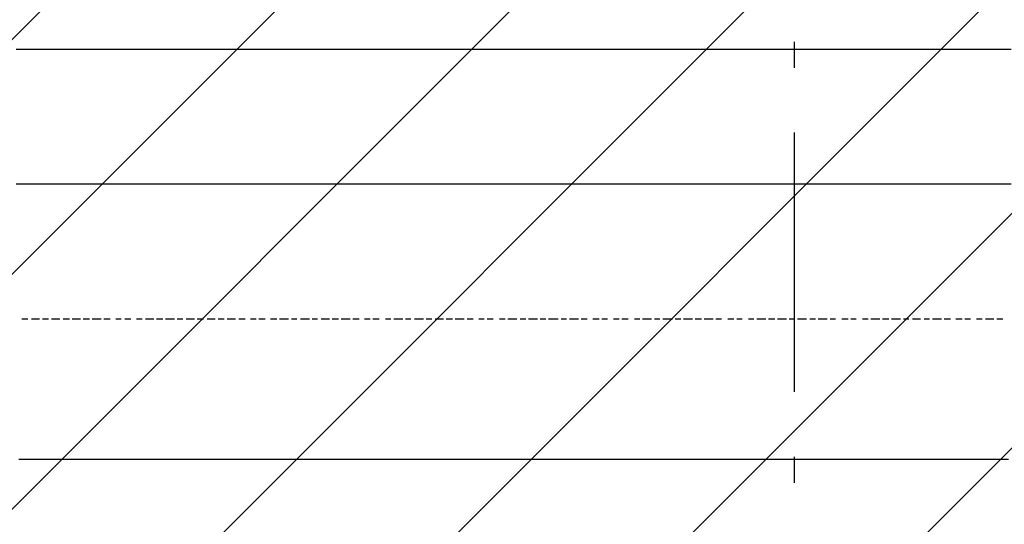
# Model space of a CAD drawing. Extents: x 997 to 109698, y 921 to 94021.
# Tile 343 of 656: x 10578 to 12002, y 49143 to 49873. Entities that reach past the tile are written whole.
import ezdxf

# ---------------------------------------------------------------- set-up
doc = ezdxf.new("R2010")
doc.units = 0
doc.header["$MEASUREMENT"] = 0
for name, color, linetype in [('12', 7, 'CONTINUOUS'), ('28', 7, 'CONTINUOUS'), ('40', 7, 'CONTINUOUS')]:
    doc.layers.add(name, color=color, linetype=linetype)

msp = doc.modelspace()

# ---------------------------------------------------------------- linework, layer by layer
at = {"layer": '12', "color": 5}
for p, q in [((10580.630503, 49829.563401), (10572.630503, 49829.563401)), ((10589.630503, 49829.563401), (10580.630503, 49829.563401)), ((10602.630503, 49829.563401), (10589.630503, 49829.563401)), ((10610.630503, 49829.563401), (10602.630503, 49829.563401)), ((10623.630503, 49829.563401), (10610.630503, 49829.563401)), ((10631.630503, 49829.563401), (10623.630503, 49829.563401)), ((10640.630503, 49829.563401), (10631.630503, 49829.563401)), ((10653.630503, 49829.563401), (10640.630503, 49829.563401)), ((10661.630503, 49829.563401), (10653.630503, 49829.563401)), ((10669.630503, 49829.563401), (10661.630503, 49829.563401)), ((10682.630503, 49829.563401), (10669.630503, 49829.563401)), ((10691.630503, 49829.563401), (10682.630503, 49829.563401)), ((10699.630503, 49829.563401), (10691.630503, 49829.563401)), ((10712.630503, 49829.563401), (10699.630503, 49829.563401)), ((10720.630503, 49829.563401), (10712.630503, 49829.563401)), ((10729.630503, 49829.563401), (10720.630503, 49829.563401)), ((10742.630503, 49829.563401), (10729.630503, 49829.563401)), ((10750.630503, 49829.563401), (10742.630503, 49829.563401)), ((10763.630503, 49829.563401), (10750.630503, 49829.563401)), ((10771.630503, 49829.563401), (10763.630503, 49829.563401)), ((10779.630503, 49829.563401), (10771.630503, 49829.563401)), ((10793.630503, 49829.563401), (10779.630503, 49829.563401)), ((10801.630503, 49829.563401), (10793.630503, 49829.563401)), ((10809.630503, 49829.563401), (10801.630503, 49829.563401)), ((10822.630503, 49829.563401), (10809.630503, 49829.563401)), ((10830.630503, 49829.563401), (10822.630503, 49829.563401)), ((10839.630503, 49829.563401), (10830.630503, 49829.563401)), ((10852.630503, 49829.563401), (10839.630503, 49829.563401)), ((10860.630503, 49829.563401), (10852.630503, 49829.563401)), ((10873.630503, 49829.563401), (10860.630503, 49829.563401)), ((10881.630503, 49829.563401), (10873.630503, 49829.563401)), ((10889.630503, 49829.563401), (10881.630503, 49829.563401)), ((10903.630503, 49829.563401), (10889.630503, 49829.563401)), ((10911.630503, 49829.563401), (10903.630503, 49829.563401)), ((10919.630503, 49829.563401), (10911.630503, 49829.563401)), ((10932.630503, 49829.563401), (10919.630503, 49829.563401)), ((10940.630503, 49829.563401), (10932.630503, 49829.563401)), ((10949.630503, 49829.563401), (10940.630503, 49829.563401)), ((10962.630503, 49829.563401), (10949.630503, 49829.563401)), ((10970.630503, 49829.563401), (10962.630503, 49829.563401)), ((10983.630503, 49829.563401), (10970.630503, 49829.563401)), ((10991.630503, 49829.563401), (10983.630503, 49829.563401)), ((11000.630503, 49829.563401), (10991.630503, 49829.563401)), ((11013.630503, 49829.563401), (11000.630503, 49829.563401)), ((11021.630503, 49829.563401), (11013.630503, 49829.563401)), ((11029.630503, 49829.563401), (11021.630503, 49829.563401)), ((11042.630503, 49829.563401), (11029.630503, 49829.563401)), ((11051.630503, 49829.563401), (11042.630503, 49829.563401)), ((11059.630503, 49829.563401), (11051.630503, 49829.563401)), ((11072.630503, 49829.563401), (11059.630503, 49829.563401)), ((11080.630503, 49829.563401), (11072.630503, 49829.563401)), ((11093.630503, 49829.563401), (11080.630503, 49829.563401)), ((11102.630503, 49829.563401), (11093.630503, 49829.563401)), ((11110.630503, 49829.563401), (11102.630503, 49829.563401)), ((11123.630503, 49829.563401), (11110.630503, 49829.563401)), ((11131.630503, 49829.563401), (11123.630503, 49829.563401)), ((11139.630503, 49829.563401), (11131.630503, 49829.563401)), ((11152.630503, 49829.563401), (11139.630503, 49829.563401)), ((11161.630503, 49829.563401), (11152.630503, 49829.563401)), ((11169.630503, 49829.563401), (11161.630503, 49829.563401)), ((11182.630503, 49829.563401), (11169.630503, 49829.563401)), ((11190.630503, 49829.563401), (11182.630503, 49829.563401)), ((11203.630503, 49829.563401), (11190.630503, 49829.563401)), ((11212.630503, 49829.563401), (11203.630503, 49829.563401)), ((11220.630503, 49829.563401), (11212.630503, 49829.563401)), ((11233.630503, 49829.563401), (11220.630503, 49829.563401)), ((11241.630503, 49829.563401), (11233.630503, 49829.563401)), ((11249.630503, 49829.563401), (11241.630503, 49829.563401)), ((11262.630503, 49829.563401), (11249.630503, 49829.563401)), ((11271.630503, 49829.563401), (11262.630503, 49829.563401)), ((11279.630503, 49829.563401), (11271.630503, 49829.563401)), ((11292.630503, 49829.563401), (11279.630503, 49829.563401)), ((11301.630503, 49829.563401), (11292.630503, 49829.563401)), ((11309.630503, 49829.563401), (11301.630503, 49829.563401)), ((11322.630503, 49829.563401), (11309.630503, 49829.563401)), ((11330.630503, 49829.563401), (11322.630503, 49829.563401)), ((11342.630503, 49829.563401), (11330.630503, 49829.563401)), ((11351.630503, 49829.563401), (11342.630503, 49829.563401)), ((11360.630503, 49829.563401), (11351.630503, 49829.563401)), ((11372.630503, 49829.563401), (11360.630503, 49829.563401)), ((11381.630503, 49829.563401), (11372.630503, 49829.563401)), ((11389.630503, 49829.563401), (11381.630503, 49829.563401)), ((11402.630503, 49829.563401), (11389.630503, 49829.563401)), ((11411.630503, 49829.563401), (11402.630503, 49829.563401)), ((11419.630503, 49829.563401), (11411.630503, 49829.563401)), ((11432.630503, 49829.563401), (11419.630503, 49829.563401)), ((11440.630503, 49829.563401), (11432.630503, 49829.563401)), ((11452.630503, 49829.563401), (11440.630503, 49829.563401)), ((11461.630503, 49829.563401), (11452.630503, 49829.563401)), ((11470.630503, 49829.563401), (11461.630503, 49829.563401)), ((11482.630503, 49829.563401), (11470.630503, 49829.563401)), ((11491.630503, 49829.563401), (11482.630503, 49829.563401)), ((11499.630503, 49829.563401), (11491.630503, 49829.563401)), ((11512.630503, 49829.563401), (11499.630503, 49829.563401)), ((11521.630503, 49829.563401), (11512.630503, 49829.563401)), ((11529.630503, 49829.563401), (11521.630503, 49829.563401)), ((11542.630503, 49829.563401), (11529.630503, 49829.563401)), ((11550.630503, 49829.563401), (11542.630503, 49829.563401)), ((11563.630503, 49829.563401), (11550.630503, 49829.563401)), ((11571.630503, 49829.563401), (11563.630503, 49829.563401)), ((11580.630503, 49829.563401), (11571.630503, 49829.563401)), ((11592.630503, 49829.563401), (11580.630503, 49829.563401)), ((11601.630503, 49829.563401), (11592.630503, 49829.563401)), ((11610.630503, 49829.563401), (11601.630503, 49829.563401)), ((11622.630503, 49829.563401), (11610.630503, 49829.563401)), ((11631.630503, 49829.563401), (11622.630503, 49829.563401)), ((11639.630503, 49829.563401), (11631.630503, 49829.563401)), ((11652.630503, 49829.563401), (11639.630503, 49829.563401)), ((11660.630503, 49829.563401), (11652.630503, 49829.563401)), ((11673.630503, 49829.563401), (11660.630503, 49829.563401)), ((11681.630503, 49829.563401), (11673.630503, 49829.563401)), ((11690.630503, 49829.563401), (11681.630503, 49829.563401)), ((11702.630503, 49829.563401), (11690.630503, 49829.563401)), ((11711.630503, 49829.563401), (11702.630503, 49829.563401)), ((11720.630503, 49829.563401), (11711.630503, 49829.563401)), ((11732.630503, 49829.563401), (11720.630503, 49829.563401)), ((11741.630503, 49829.563401), (11732.630503, 49829.563401)), ((11749.630503, 49829.563401), (11741.630503, 49829.563401)), ((11762.630503, 49829.563401), (11749.630503, 49829.563401)), ((11770.630503, 49829.563401), (11762.630503, 49829.563401)), ((11783.630503, 49829.563401), (11770.630503, 49829.563401)), ((11791.630503, 49829.563401), (11783.630503, 49829.563401)), ((11800.630503, 49829.563401), (11791.630503, 49829.563401)), ((11812.630503, 49829.563401), (11800.630503, 49829.563401)), ((11821.630503, 49829.563401), (11812.630503, 49829.563401)), ((11830.630503, 49829.563401), (11821.630503, 49829.563401)), ((11842.630503, 49829.563401), (11830.630503, 49829.563401)), ((11851.630503, 49829.563401), (11842.630503, 49829.563401)), ((11859.630503, 49829.563401), (11851.630503, 49829.563401)), ((11872.630503, 49829.563401), (11859.630503, 49829.563401)), ((11880.630503, 49829.563401), (11872.630503, 49829.563401)), ((11889.630503, 49829.563401), (11880.630503, 49829.563401)), ((11901.630503, 49829.563401), (11889.630503, 49829.563401)), ((11910.630503, 49829.563401), (11901.630503, 49829.563401)), ((11923.630503, 49829.563401), (11910.630503, 49829.563401)), ((11931.630503, 49829.563401), (11923.630503, 49829.563401)), ((11940.630503, 49829.563401), (11931.630503, 49829.563401)), ((11952.630503, 49829.563401), (11940.630503, 49829.563401)), ((11961.630503, 49829.563401), (11952.630503, 49829.563401)), ((11969.630503, 49829.563401), (11961.630503, 49829.563401)), ((11982.630503, 49829.563401), (11969.630503, 49829.563401)), ((11990.630503, 49829.563401), (11982.630503, 49829.563401)), ((11999.630503, 49829.563401), (11990.630503, 49829.563401)), ((12011.630503, 49829.563401), (11999.630503, 49829.563401)), ((10572.630503, 49635.563401), (10580.630503, 49635.563401)), ((10580.630503, 49635.563401), (10589.630503, 49635.563401)), ((10589.630503, 49635.563401), (10602.630503, 49635.563401)), ((10602.630503, 49635.563401), (10610.630503, 49635.563401)), ((10610.630503, 49635.563401), (10619.630503, 49635.563401)), ((10619.630503, 49635.563401), (10631.630503, 49635.563401)), ((10631.630503, 49635.563401), (10640.630503, 49635.563401)), ((10640.630503, 49635.563401), (10649.630503, 49635.563401)), ((10649.630503, 49635.563401), (10661.630503, 49635.563401)), ((10661.630503, 49635.563401), (10669.630503, 49635.563401)), ((10669.630503, 49635.563401), (10678.630503, 49635.563401)), ((10678.630503, 49635.563401), (10691.630503, 49635.563401)), ((10691.630503, 49635.563401), (10699.630503, 49635.563401)), ((10699.630503, 49635.563401), (10712.630503, 49635.563401)), ((10712.630503, 49635.563401), (10720.630503, 49635.563401)), ((10720.630503, 49635.563401), (10729.630503, 49635.563401)), ((10729.630503, 49635.563401), (10742.630503, 49635.563401)), ((10742.630503, 49635.563401), (10750.630503, 49635.563401)), ((10750.630503, 49635.563401), (10759.630503, 49635.563401)), ((10759.630503, 49635.563401), (10771.630503, 49635.563401)), ((10771.630503, 49635.563401), (10779.630503, 49635.563401)), ((10779.630503, 49635.563401), (10788.630503, 49635.563401)), ((10788.630503, 49635.563401), (10801.630503, 49635.563401)), ((10801.630503, 49635.563401), (10809.630503, 49635.563401)), ((10809.630503, 49635.563401), (10822.630503, 49635.563401)), ((10822.630503, 49635.563401), (10830.630503, 49635.563401)), ((10830.630503, 49635.563401), (10839.630503, 49635.563401)), ((10839.630503, 49635.563401), (10852.630503, 49635.563401)), ((10852.630503, 49635.563401), (10860.630503, 49635.563401)), ((10860.630503, 49635.563401), (10868.630503, 49635.563401)), ((10868.630503, 49635.563401), (10881.630503, 49635.563401)), ((10881.630503, 49635.563401), (10889.630503, 49635.563401)), ((10889.630503, 49635.563401), (10898.630503, 49635.563401)), ((10898.630503, 49635.563401), (10911.630503, 49635.563401)), ((10911.630503, 49635.563401), (10919.630503, 49635.563401)), ((10919.630503, 49635.563401), (10932.630503, 49635.563401)), ((10932.630503, 49635.563401), (10940.630503, 49635.563401)), ((10940.630503, 49635.563401), (10949.630503, 49635.563401)), ((10949.630503, 49635.563401), (10962.630503, 49635.563401)), ((10962.630503, 49635.563401), (10970.630503, 49635.563401)), ((10970.630503, 49635.563401), (10978.630503, 49635.563401)), ((10978.630503, 49635.563401), (10991.630503, 49635.563401)), ((10991.630503, 49635.563401), (11000.630503, 49635.563401)), ((11000.630503, 49635.563401), (11008.630503, 49635.563401)), ((11008.630503, 49635.563401), (11021.630503, 49635.563401)), ((11021.630503, 49635.563401), (11029.630503, 49635.563401)), ((11029.630503, 49635.563401), (11042.630503, 49635.563401)), ((11042.630503, 49635.563401), (11051.630503, 49635.563401)), ((11051.630503, 49635.563401), (11059.630503, 49635.563401)), ((11059.630503, 49635.563401), (11072.630503, 49635.563401)), ((11072.630503, 49635.563401), (11080.630503, 49635.563401)), ((11080.630503, 49635.563401), (11088.630503, 49635.563401)), ((11088.630503, 49635.563401), (11102.630503, 49635.563401)), ((11102.630503, 49635.563401), (11110.630503, 49635.563401)), ((11110.630503, 49635.563401), (11118.630503, 49635.563401)), ((11118.630503, 49635.563401), (11131.630503, 49635.563401)), ((11131.630503, 49635.563401), (11139.630503, 49635.563401)), ((11139.630503, 49635.563401), (11152.630503, 49635.563401)), ((11152.630503, 49635.563401), (11161.630503, 49635.563401)), ((11161.630503, 49635.563401), (11169.630503, 49635.563401)), ((11169.630503, 49635.563401), (11182.630503, 49635.563401)), ((11182.630503, 49635.563401), (11190.630503, 49635.563401)), ((11190.630503, 49635.563401), (11198.630503, 49635.563401)), ((11198.630503, 49635.563401), (11212.630503, 49635.563401)), ((11212.630503, 49635.563401), (11220.630503, 49635.563401)), ((11220.630503, 49635.563401), (11228.630503, 49635.563401)), ((11228.630503, 49635.563401), (11241.630503, 49635.563401)), ((11241.630503, 49635.563401), (11249.630503, 49635.563401)), ((11249.630503, 49635.563401), (11258.630503, 49635.563401)), ((11258.630503, 49635.563401), (11271.630503, 49635.563401)), ((11271.630503, 49635.563401), (11279.630503, 49635.563401)), ((11279.630503, 49635.563401), (11292.630503, 49635.563401)), ((11292.630503, 49635.563401), (11301.630503, 49635.563401)), ((11301.630503, 49635.563401), (11309.630503, 49635.563401)), ((11309.630503, 49635.563401), (11322.630503, 49635.563401)), ((11322.630503, 49635.563401), (11330.630503, 49635.563401)), ((11330.630503, 49635.563401), (11338.630503, 49635.563401)), ((11338.630503, 49635.563401), (11351.630503, 49635.563401)), ((11351.630503, 49635.563401), (11360.630503, 49635.563401)), ((11360.630503, 49635.563401), (11368.630503, 49635.563401)), ((11368.630503, 49635.563401), (11381.630503, 49635.563401)), ((11381.630503, 49635.563401), (11389.630503, 49635.563401)), ((11389.630503, 49635.563401), (11402.630503, 49635.563401)), ((11402.630503, 49635.563401), (11411.630503, 49635.563401)), ((11411.630503, 49635.563401), (11419.630503, 49635.563401)), ((11419.630503, 49635.563401), (11432.630503, 49635.563401)), ((11432.630503, 49635.563401), (11440.630503, 49635.563401)), ((11440.630503, 49635.563401), (11448.630503, 49635.563401)), ((11448.630503, 49635.563401), (11461.630503, 49635.563401)), ((11461.630503, 49635.563401), (11470.630503, 49635.563401)), ((11470.630503, 49635.563401), (11478.630503, 49635.563401)), ((11478.630503, 49635.563401), (11491.630503, 49635.563401)), ((11491.630503, 49635.563401), (11499.630503, 49635.563401)), ((11499.630503, 49635.563401), (11512.630503, 49635.563401)), ((11512.630503, 49635.563401), (11521.630503, 49635.563401)), ((11521.630503, 49635.563401), (11529.630503, 49635.563401)), ((11529.630503, 49635.563401), (11542.630503, 49635.563401)), ((11542.630503, 49635.563401), (11550.630503, 49635.563401)), ((11550.630503, 49635.563401), (11558.630503, 49635.563401)), ((11558.630503, 49635.563401), (11571.630503, 49635.563401)), ((11571.630503, 49635.563401), (11580.630503, 49635.563401)), ((11580.630503, 49635.563401), (11588.630503, 49635.563401)), ((11588.630503, 49635.563401), (11601.630503, 49635.563401)), ((11601.630503, 49635.563401), (11610.630503, 49635.563401)), ((11610.630503, 49635.563401), (11622.630503, 49635.563401)), ((11622.630503, 49635.563401), (11631.630503, 49635.563401)), ((11631.630503, 49635.563401), (11639.630503, 49635.563401)), ((11639.630503, 49635.563401), (11652.630503, 49635.563401)), ((11652.630503, 49635.563401), (11660.630503, 49635.563401)), ((11660.630503, 49635.563401), (11669.630503, 49635.563401)), ((11669.630503, 49635.563401), (11681.630503, 49635.563401)), ((11681.630503, 49635.563401), (11690.630503, 49635.563401)), ((11690.630503, 49635.563401), (11698.630503, 49635.563401)), ((11698.630503, 49635.563401), (11711.630503, 49635.563401)), ((11711.630503, 49635.563401), (11720.630503, 49635.563401)), ((11720.630503, 49635.563401), (11732.630503, 49635.563401)), ((11732.630503, 49635.563401), (11741.630503, 49635.563401)), ((11741.630503, 49635.563401), (11749.630503, 49635.563401)), ((11749.630503, 49635.563401), (11762.630503, 49635.563401)), ((11762.630503, 49635.563401), (11770.630503, 49635.563401)), ((11770.630503, 49635.563401), (11779.630503, 49635.563401)), ((11779.630503, 49635.563401), (11791.630503, 49635.563401)), ((11791.630503, 49635.563401), (11800.630503, 49635.563401)), ((11800.630503, 49635.563401), (11808.630503, 49635.563401)), ((11808.630503, 49635.563401), (11821.630503, 49635.563401)), ((11821.630503, 49635.563401), (11830.630503, 49635.563401)), ((11830.630503, 49635.563401), (11838.630503, 49635.563401)), ((11838.630503, 49635.563401), (11851.630503, 49635.563401)), ((11851.630503, 49635.563401), (11859.630503, 49635.563401)), ((11859.630503, 49635.563401), (11872.630503, 49635.563401)), ((11872.630503, 49635.563401), (11880.630503, 49635.563401)), ((11880.630503, 49635.563401), (11889.630503, 49635.563401)), ((11889.630503, 49635.563401), (11901.630503, 49635.563401)), ((11901.630503, 49635.563401), (11910.630503, 49635.563401)), ((11910.630503, 49635.563401), (11919.630503, 49635.563401)), ((11919.630503, 49635.563401), (11931.630503, 49635.563401)), ((11931.630503, 49635.563401), (11940.630503, 49635.563401)), ((11940.630503, 49635.563401), (11948.630503, 49635.563401)), ((11948.630503, 49635.563401), (11961.630503, 49635.563401)), ((11961.630503, 49635.563401), (11969.630503, 49635.563401)), ((11969.630503, 49635.563401), (11982.630503, 49635.563401)), ((11982.630503, 49635.563401), (11990.630503, 49635.563401)), ((11990.630503, 49635.563401), (11999.630503, 49635.563401)), ((11999.630503, 49635.563401), (12011.630503, 49635.563401)), ((10576.630503, 49237.563401), (10585.630503, 49237.563401)), ((10585.630503, 49237.563401), (10598.630503, 49237.563401)), ((10598.630503, 49237.563401), (10606.630503, 49237.563401)), ((10606.630503, 49237.563401), (10614.630503, 49237.563401)), ((10614.630503, 49237.563401), (10627.630503, 49237.563401)), ((10627.630503, 49237.563401), (10635.630503, 49237.563401)), ((10635.630503, 49237.563401), (10649.630503, 49237.563401)), ((10649.630503, 49237.563401), (10657.630503, 49237.563401)), ((10657.630503, 49237.563401), (10665.630503, 49237.563401)), ((10665.630503, 49237.563401), (10678.630503, 49237.563401)), ((10678.630503, 49237.563401), (10686.630503, 49237.563401)), ((10686.630503, 49237.563401), (10695.630503, 49237.563401)), ((10695.630503, 49237.563401), (10708.630503, 49237.563401)), ((10708.630503, 49237.563401), (10716.630503, 49237.563401)), ((10716.630503, 49237.563401), (10724.630503, 49237.563401)), ((10724.630503, 49237.563401), (10738.630503, 49237.563401)), ((10738.630503, 49237.563401), (10746.630503, 49237.563401)), ((10746.630503, 49237.563401), (10759.630503, 49237.563401)), ((10759.630503, 49237.563401), (10767.630503, 49237.563401)), ((10767.630503, 49237.563401), (10775.630503, 49237.563401)), ((10775.630503, 49237.563401), (10788.630503, 49237.563401)), ((10788.630503, 49237.563401), (10797.630503, 49237.563401)), ((10797.630503, 49237.563401), (10805.630503, 49237.563401)), ((10805.630503, 49237.563401), (10818.630503, 49237.563401)), ((10818.630503, 49237.563401), (10826.630503, 49237.563401)), ((10826.630503, 49237.563401), (10834.630503, 49237.563401)), ((10834.630503, 49237.563401), (10848.630503, 49237.563401)), ((10848.630503, 49237.563401), (10856.630503, 49237.563401)), ((10856.630503, 49237.563401), (10868.630503, 49237.563401)), ((10868.630503, 49237.563401), (10877.630503, 49237.563401)), ((10877.630503, 49237.563401), (10885.630503, 49237.563401)), ((10885.630503, 49237.563401), (10898.630503, 49237.563401)), ((10898.630503, 49237.563401), (10907.630503, 49237.563401)), ((10907.630503, 49237.563401), (10915.630503, 49237.563401)), ((10915.630503, 49237.563401), (10928.630503, 49237.563401)), ((10928.630503, 49237.563401), (10936.630503, 49237.563401)), ((10936.630503, 49237.563401), (10944.630503, 49237.563401)), ((10944.630503, 49237.563401), (10958.630503, 49237.563401)), ((10958.630503, 49237.563401), (10966.630503, 49237.563401)), ((10966.630503, 49237.563401), (10978.630503, 49237.563401)), ((10978.630503, 49237.563401), (10987.630503, 49237.563401)), ((10987.630503, 49237.563401), (10996.630503, 49237.563401)), ((10996.630503, 49237.563401), (11008.630503, 49237.563401)), ((11008.630503, 49237.563401), (11017.630503, 49237.563401)), ((11017.630503, 49237.563401), (11025.630503, 49237.563401)), ((11025.630503, 49237.563401), (11038.630503, 49237.563401)), ((11038.630503, 49237.563401), (11047.630503, 49237.563401)), ((11047.630503, 49237.563401), (11055.630503, 49237.563401)), ((11055.630503, 49237.563401), (11068.630503, 49237.563401)), ((11068.630503, 49237.563401), (11076.630503, 49237.563401)), ((11076.630503, 49237.563401), (11088.630503, 49237.563401)), ((11088.630503, 49237.563401), (11097.630503, 49237.563401)), ((11097.630503, 49237.563401), (11106.630503, 49237.563401)), ((11106.630503, 49237.563401), (11118.630503, 49237.563401)), ((11118.630503, 49237.563401), (11127.630503, 49237.563401)), ((11127.630503, 49237.563401), (11135.630503, 49237.563401)), ((11135.630503, 49237.563401), (11148.630503, 49237.563401)), ((11148.630503, 49237.563401), (11157.630503, 49237.563401)), ((11157.630503, 49237.563401), (11165.630503, 49237.563401)), ((11165.630503, 49237.563401), (11178.630503, 49237.563401)), ((11178.630503, 49237.563401), (11186.630503, 49237.563401)), ((11186.630503, 49237.563401), (11194.630503, 49237.563401)), ((11194.630503, 49237.563401), (11207.630503, 49237.563401)), ((11207.630503, 49237.563401), (11216.630503, 49237.563401)), ((11216.630503, 49237.563401), (11228.630503, 49237.563401)), ((11228.630503, 49237.563401), (11237.630503, 49237.563401)), ((11237.630503, 49237.563401), (11245.630503, 49237.563401)), ((11245.630503, 49237.563401), (11258.630503, 49237.563401)), ((11258.630503, 49237.563401), (11267.630503, 49237.563401)), ((11267.630503, 49237.563401), (11275.630503, 49237.563401)), ((11275.630503, 49237.563401), (11288.630503, 49237.563401)), ((11288.630503, 49237.563401), (11296.630503, 49237.563401)), ((11296.630503, 49237.563401), (11305.630503, 49237.563401)), ((11305.630503, 49237.563401), (11317.630503, 49237.563401)), ((11317.630503, 49237.563401), (11326.630503, 49237.563401)), ((11326.630503, 49237.563401), (11338.630503, 49237.563401)), ((11338.630503, 49237.563401), (11347.630503, 49237.563401)), ((11347.630503, 49237.563401), (11356.630503, 49237.563401)), ((11356.630503, 49237.563401), (11368.630503, 49237.563401)), ((11368.630503, 49237.563401), (11377.630503, 49237.563401)), ((11377.630503, 49237.563401), (11385.630503, 49237.563401)), ((11385.630503, 49237.563401), (11398.630503, 49237.563401)), ((11398.630503, 49237.563401), (11406.630503, 49237.563401)), ((11406.630503, 49237.563401), (11415.630503, 49237.563401)), ((11415.630503, 49237.563401), (11427.630503, 49237.563401)), ((11427.630503, 49237.563401), (11436.630503, 49237.563401)), ((11436.630503, 49237.563401), (11448.630503, 49237.563401)), ((11448.630503, 49237.563401), (11457.630503, 49237.563401)), ((11457.630503, 49237.563401), (11466.630503, 49237.563401)), ((11466.630503, 49237.563401), (11478.630503, 49237.563401)), ((11478.630503, 49237.563401), (11487.630503, 49237.563401)), ((11487.630503, 49237.563401), (11495.630503, 49237.563401)), ((11495.630503, 49237.563401), (11507.630503, 49237.563401)), ((11507.630503, 49237.563401), (11516.630503, 49237.563401)), ((11516.630503, 49237.563401), (11525.630503, 49237.563401)), ((11525.630503, 49237.563401), (11537.630503, 49237.563401)), ((11537.630503, 49237.563401), (11546.630503, 49237.563401)), ((11546.630503, 49237.563401), (11558.630503, 49237.563401)), ((11558.630503, 49237.563401), (11567.630503, 49237.563401)), ((11567.630503, 49237.563401), (11576.630503, 49237.563401)), ((11576.630503, 49237.563401), (11588.630503, 49237.563401)), ((11588.630503, 49237.563401), (11597.630503, 49237.563401)), ((11597.630503, 49237.563401), (11605.630503, 49237.563401)), ((11605.630503, 49237.563401), (11618.630503, 49237.563401)), ((11618.630503, 49237.563401), (11626.630503, 49237.563401)), ((11626.630503, 49237.563401), (11635.630503, 49237.563401)), ((11635.630503, 49237.563401), (11647.630503, 49237.563401)), ((11647.630503, 49237.563401), (11656.630503, 49237.563401)), ((11656.630503, 49237.563401), (11669.630503, 49237.563401)), ((11669.630503, 49237.563401), (11677.630503, 49237.563401)), ((11677.630503, 49237.563401), (11686.630503, 49237.563401)), ((11686.630503, 49237.563401), (11698.630503, 49237.563401)), ((11698.630503, 49237.563401), (11707.630503, 49237.563401)), ((11707.630503, 49237.563401), (11715.630503, 49237.563401)), ((11715.630503, 49237.563401), (11728.630503, 49237.563401)), ((11728.630503, 49237.563401), (11736.630503, 49237.563401)), ((11736.630503, 49237.563401), (11745.630503, 49237.563401)), ((11745.630503, 49237.563401), (11757.630503, 49237.563401)), ((11757.630503, 49237.563401), (11766.630503, 49237.563401)), ((11766.630503, 49237.563401), (11775.630503, 49237.563401)), ((11775.630503, 49237.563401), (11787.630503, 49237.563401)), ((11787.630503, 49237.563401), (11796.630503, 49237.563401)), ((11796.630503, 49237.563401), (11808.630503, 49237.563401)), ((11808.630503, 49237.563401), (11817.630503, 49237.563401)), ((11817.630503, 49237.563401), (11825.630503, 49237.563401)), ((11825.630503, 49237.563401), (11838.630503, 49237.563401)), ((11838.630503, 49237.563401), (11846.630503, 49237.563401)), ((11846.630503, 49237.563401), (11855.630503, 49237.563401)), ((11855.630503, 49237.563401), (11868.630503, 49237.563401)), ((11868.630503, 49237.563401), (11876.630503, 49237.563401)), ((11876.630503, 49237.563401), (11885.630503, 49237.563401)), ((11885.630503, 49237.563401), (11897.630503, 49237.563401)), ((11897.630503, 49237.563401), (11906.630503, 49237.563401)), ((11906.630503, 49237.563401), (11919.630503, 49237.563401)), ((11919.630503, 49237.563401), (11927.630503, 49237.563401)), ((11927.630503, 49237.563401), (11935.630503, 49237.563401)), ((11935.630503, 49237.563401), (11948.630503, 49237.563401)), ((11948.630503, 49237.563401), (11956.630503, 49237.563401)), ((11956.630503, 49237.563401), (11965.630503, 49237.563401)), ((11965.630503, 49237.563401), (11978.630503, 49237.563401)), ((11978.630503, 49237.563401), (11986.630503, 49237.563401)), ((11986.630503, 49237.563401), (11995.630503, 49237.563401)), ((11995.630503, 49237.563401), (12007.630503, 49237.563401))]:
    msp.add_line(p, q, dxfattribs=at)
at = {"layer": '12', "color": 1}
for p, q in [((10580.630503, 49440.563401), (10589.630503, 49440.563401)), ((10594.630503, 49440.563401), (10606.630503, 49440.563401)), ((10610.630503, 49440.563401), (10619.630503, 49440.563401)), ((10623.630503, 49440.563401), (10635.630503, 49440.563401)), ((10640.630503, 49440.563401), (10649.630503, 49440.563401)), ((10653.630503, 49440.563401), (10665.630503, 49440.563401)), ((10669.630503, 49440.563401), (10678.630503, 49440.563401)), ((10682.630503, 49440.563401), (10695.630503, 49440.563401)), ((10699.630503, 49440.563401), (10708.630503, 49440.563401)), ((10716.630503, 49440.563401), (10724.630503, 49440.563401)), ((10729.630503, 49440.563401), (10738.630503, 49440.563401)), ((10746.630503, 49440.563401), (10754.630503, 49440.563401)), ((10759.630503, 49440.563401), (10771.630503, 49440.563401)), ((10775.630503, 49440.563401), (10784.630503, 49440.563401)), ((10788.630503, 49440.563401), (10801.630503, 49440.563401)), ((10805.630503, 49440.563401), (10813.630503, 49440.563401)), ((10818.630503, 49440.563401), (10830.630503, 49440.563401)), ((10834.630503, 49440.563401), (10843.630503, 49440.563401)), ((10848.630503, 49440.563401), (10860.630503, 49440.563401)), ((10864.630503, 49440.563401), (10873.630503, 49440.563401)), ((10877.630503, 49440.563401), (10889.630503, 49440.563401)), ((10894.630503, 49440.563401), (10903.630503, 49440.563401)), ((10911.630503, 49440.563401), (10919.630503, 49440.563401)), ((10923.630503, 49440.563401), (10932.630503, 49440.563401)), ((10940.630503, 49440.563401), (10949.630503, 49440.563401)), ((10953.630503, 49440.563401), (10966.630503, 49440.563401)), ((10970.630503, 49440.563401), (10978.630503, 49440.563401)), ((10983.630503, 49440.563401), (10996.630503, 49440.563401)), ((11000.630503, 49440.563401), (11008.630503, 49440.563401)), ((11013.630503, 49440.563401), (11025.630503, 49440.563401)), ((11029.630503, 49440.563401), (11038.630503, 49440.563401)), ((11042.630503, 49440.563401), (11055.630503, 49440.563401)), ((11059.630503, 49440.563401), (11068.630503, 49440.563401)), ((11076.630503, 49440.563401), (11084.630503, 49440.563401)), ((11088.630503, 49440.563401), (11097.630503, 49440.563401)), ((11106.630503, 49440.563401), (11114.630503, 49440.563401)), ((11118.630503, 49440.563401), (11131.630503, 49440.563401)), ((11135.630503, 49440.563401), (11143.630503, 49440.563401)), ((11148.630503, 49440.563401), (11161.630503, 49440.563401)), ((11165.630503, 49440.563401), (11173.630503, 49440.563401)), ((11178.630503, 49440.563401), (11190.630503, 49440.563401)), ((11194.630503, 49440.563401), (11203.630503, 49440.563401)), ((11207.630503, 49440.563401), (11220.630503, 49440.563401)), ((11224.630503, 49440.563401), (11233.630503, 49440.563401)), ((11241.630503, 49440.563401), (11249.630503, 49440.563401)), ((11253.630503, 49440.563401), (11262.630503, 49440.563401)), ((11271.630503, 49440.563401), (11279.630503, 49440.563401)), ((11283.630503, 49440.563401), (11296.630503, 49440.563401)), ((11301.630503, 49440.563401), (11309.630503, 49440.563401)), ((11313.630503, 49440.563401), (11326.630503, 49440.563401)), ((11330.630503, 49440.563401), (11338.630503, 49440.563401)), ((11342.630503, 49440.563401), (11356.630503, 49440.563401)), ((11360.630503, 49440.563401), (11368.630503, 49440.563401)), ((11372.630503, 49440.563401), (11385.630503, 49440.563401)), ((11389.630503, 49440.563401), (11398.630503, 49440.563401)), ((11406.630503, 49440.563401), (11415.630503, 49440.563401)), ((11419.630503, 49440.563401), (11427.630503, 49440.563401)), ((11436.630503, 49440.563401), (11444.630503, 49440.563401)), ((11448.630503, 49440.563401), (11457.630503, 49440.563401)), ((11466.630503, 49440.563401), (11474.630503, 49440.563401)), ((11478.630503, 49440.563401), (11491.630503, 49440.563401)), ((11495.630503, 49440.563401), (11503.630503, 49440.563401)), ((11507.630503, 49440.563401), (11521.630503, 49440.563401)), ((11525.630503, 49440.563401), (11533.630503, 49440.563401)), ((11537.630503, 49440.563401), (11550.630503, 49440.563401)), ((11554.630503, 49440.563401), (11563.630503, 49440.563401)), ((11567.630503, 49440.563401), (11580.630503, 49440.563401)), ((11584.630503, 49440.563401), (11592.630503, 49440.563401)), ((11601.630503, 49440.563401), (11610.630503, 49440.563401)), ((11614.630503, 49440.563401), (11622.630503, 49440.563401)), ((11631.630503, 49440.563401), (11639.630503, 49440.563401)), ((11643.630503, 49440.563401), (11656.630503, 49440.563401)), ((11660.630503, 49440.563401), (11669.630503, 49440.563401)), ((11673.630503, 49440.563401), (11686.630503, 49440.563401)), ((11690.630503, 49440.563401), (11698.630503, 49440.563401)), ((11702.630503, 49440.563401), (11715.630503, 49440.563401)), ((11720.630503, 49440.563401), (11728.630503, 49440.563401)), ((11732.630503, 49440.563401), (11745.630503, 49440.563401)), ((11749.630503, 49440.563401), (11757.630503, 49440.563401)), ((11766.630503, 49440.563401), (11775.630503, 49440.563401)), ((11779.630503, 49440.563401), (11787.630503, 49440.563401)), ((11796.630503, 49440.563401), (11804.630503, 49440.563401)), ((11808.630503, 49440.563401), (11821.630503, 49440.563401)), ((11825.630503, 49440.563401), (11834.630503, 49440.563401)), ((11838.630503, 49440.563401), (11851.630503, 49440.563401)), ((11855.630503, 49440.563401), (11863.630503, 49440.563401)), ((11868.630503, 49440.563401), (11880.630503, 49440.563401)), ((11885.630503, 49440.563401), (11893.630503, 49440.563401)), ((11897.630503, 49440.563401), (11910.630503, 49440.563401)), ((11914.630503, 49440.563401), (11923.630503, 49440.563401)), ((11931.630503, 49440.563401), (11940.630503, 49440.563401)), ((11944.630503, 49440.563401), (11952.630503, 49440.563401)), ((11961.630503, 49440.563401), (11969.630503, 49440.563401)), ((11974.630503, 49440.563401), (11986.630503, 49440.563401)), ((11990.630503, 49440.563401), (11999.630503, 49440.563401))]:
    msp.add_line(p, q, dxfattribs=at)
at = {"layer": '28', "color": 2}
for p, q in [((19408.287609, 58685.955237), (6572.636205, 45850.303834)), ((19747.698864, 58685.955237), (6572.636205, 45510.892579)), ((20087.110119, 58685.955237), (6572.636205, 45171.481324)), ((20426.521374, 58685.955237), (6861.224411, 45120.658275)), ((7200.635666, 45120.658275), (20765.932629, 58685.955237)), ((7540.046921, 45120.658275), (21105.343884, 58685.955237)), ((7879.458176, 45120.658275), (21444.755139, 58685.955237))]:
    msp.add_line(p, q, dxfattribs=at)
at = {"layer": '40', "color": 8, "linetype": 'Continuous'}
for p, q in [((11697.636205, 49840.954238), (11697.636205, 49803.454238)), ((11697.636205, 49709.704238), (11697.636205, 49334.704238)), ((11697.636205, 49240.954238), (11697.636205, 49203.454238))]:
    msp.add_line(p, q, dxfattribs=at)

doc.saveas('drawing.dxf')
